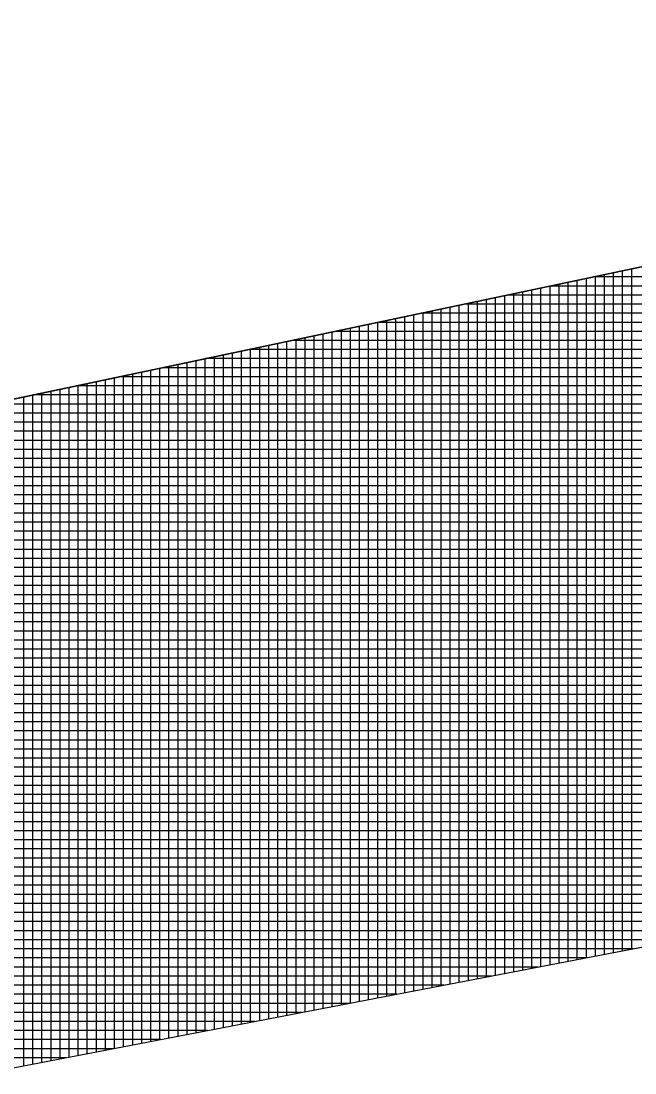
# Model space of a CAD drawing. Extents: x -565346 to -564154, y -1097386 to -1095620.
# Drawn here: x -564724.32 to -564710.79, y -1095773.71 to -1095750.54 of the extents above; entities that cross this region are included whole.
import ezdxf

# ---------------------------------------------------------------- set-up
doc = ezdxf.new("R2010")
doc.units = 0
for name, color, linetype in [('Vrstva 1', 7, 'Continuous'), ('Vrstva 13', 7, 'Continuous'), ('Vrstva 43', 7, 'Continuous')]:
    doc.layers.add(name, color=color, linetype=linetype)

msp = doc.modelspace()

# ---------------------------------------------------------------- linework, layer by layer
at = {"layer": 'Vrstva 1'}
msp.add_line((-564877.52, -1095802.97), (-564694, -1095767.75), dxfattribs=at)
at = {"layer": 'Vrstva 13'}
msp.add_line((-564772.2, -1095768.91), (-564693.31, -1095752.31), dxfattribs=at)
at = {"layer": 'Vrstva 43'}
for p, q in [((-564711.07, -1095756.047), (-564711.07, -1095771.026)), ((-564710.87, -1095756.005), (-564710.87, -1095770.988)), ((-564712.07, -1095756.257), (-564712.07, -1095771.218)), ((-564711.87, -1095756.215), (-564711.87, -1095771.179)), ((-564657.408, -1095756.18), (-564711.702, -1095756.18)), ((-564711.67, -1095756.173), (-564711.67, -1095771.141)), ((-564711.47, -1095756.131), (-564711.47, -1095771.103)), ((-564711.27, -1095756.089), (-564711.27, -1095771.064)), ((-564713.27, -1095756.51), (-564713.27, -1095771.448)), ((-564713.07, -1095756.468), (-564713.07, -1095771.41)), ((-564712.87, -1095756.426), (-564712.87, -1095771.371)), ((-564712.67, -1095756.384), (-564712.67, -1095771.333)), ((-564658.04, -1095756.38), (-564712.652, -1095756.38)), ((-564712.47, -1095756.342), (-564712.47, -1095771.295)), ((-564712.27, -1095756.3), (-564712.27, -1095771.256)), ((-564714.27, -1095756.72), (-564714.27, -1095771.64)), ((-564714.07, -1095756.678), (-564714.07, -1095771.602)), ((-564713.87, -1095756.636), (-564713.87, -1095771.563)), ((-564713.67, -1095756.594), (-564713.67, -1095771.525)), ((-564658.673, -1095756.58), (-564713.603, -1095756.58)), ((-564713.47, -1095756.552), (-564713.47, -1095771.487)), ((-564659.938, -1095756.98), (-564715.504, -1095756.98)), ((-564715.47, -1095756.973), (-564715.47, -1095771.87)), ((-564715.27, -1095756.931), (-564715.27, -1095771.832)), ((-564715.07, -1095756.889), (-564715.07, -1095771.794)), ((-564714.87, -1095756.847), (-564714.87, -1095771.755)), ((-564714.67, -1095756.805), (-564714.67, -1095771.717)), ((-564659.305, -1095756.78), (-564714.553, -1095756.78)), ((-564714.47, -1095756.762), (-564714.47, -1095771.678)), ((-564716.47, -1095757.183), (-564716.47, -1095772.062)), ((-564660.57, -1095757.18), (-564716.454, -1095757.18)), ((-564716.27, -1095757.141), (-564716.27, -1095772.024)), ((-564716.07, -1095757.099), (-564716.07, -1095771.986)), ((-564715.87, -1095757.057), (-564715.87, -1095771.947)), ((-564715.67, -1095757.015), (-564715.67, -1095771.909)), ((-564717.67, -1095757.436), (-564717.67, -1095772.293)), ((-564717.47, -1095757.394), (-564717.47, -1095772.254)), ((-564661.203, -1095757.38), (-564717.405, -1095757.38)), ((-564717.27, -1095757.352), (-564717.27, -1095772.216)), ((-564717.07, -1095757.31), (-564717.07, -1095772.177)), ((-564716.87, -1095757.267), (-564716.87, -1095772.139)), ((-564716.67, -1095757.225), (-564716.67, -1095772.101)), ((-564718.67, -1095757.646), (-564718.67, -1095772.485)), ((-564718.47, -1095757.604), (-564718.47, -1095772.446)), ((-564661.835, -1095757.58), (-564718.355, -1095757.58)), ((-564718.27, -1095757.562), (-564718.27, -1095772.408)), ((-564718.07, -1095757.52), (-564718.07, -1095772.369)), ((-564717.87, -1095757.478), (-564717.87, -1095772.331)), ((-564719.87, -1095757.899), (-564719.87, -1095772.715)), ((-564719.67, -1095757.857), (-564719.67, -1095772.676)), ((-564719.47, -1095757.815), (-564719.47, -1095772.638)), ((-564662.468, -1095757.78), (-564719.306, -1095757.78)), ((-564719.27, -1095757.772), (-564719.27, -1095772.6)), ((-564719.07, -1095757.73), (-564719.07, -1095772.561)), ((-564718.87, -1095757.688), (-564718.87, -1095772.523)), ((-564720.87, -1095758.109), (-564720.87, -1095772.907)), ((-564720.67, -1095758.067), (-564720.67, -1095772.868)), ((-564720.47, -1095758.025), (-564720.47, -1095772.83)), ((-564720.27, -1095757.983), (-564720.27, -1095772.792)), ((-564663.1, -1095757.98), (-564720.256, -1095757.98)), ((-564720.07, -1095757.941), (-564720.07, -1095772.753)), ((-564722.07, -1095758.362), (-564722.07, -1095773.137)), ((-564721.87, -1095758.32), (-564721.87, -1095773.099)), ((-564721.67, -1095758.277), (-564721.67, -1095773.06)), ((-564721.47, -1095758.235), (-564721.47, -1095773.022)), ((-564721.27, -1095758.193), (-564721.27, -1095772.983)), ((-564663.733, -1095758.18), (-564721.207, -1095758.18)), ((-564721.07, -1095758.151), (-564721.07, -1095772.945)), ((-564664.998, -1095758.58), (-564723.108, -1095758.58)), ((-564723.07, -1095758.572), (-564723.07, -1095773.329)), ((-564722.87, -1095758.53), (-564722.87, -1095773.291)), ((-564722.67, -1095758.488), (-564722.67, -1095773.252)), ((-564722.47, -1095758.446), (-564722.47, -1095773.214)), ((-564722.27, -1095758.404), (-564722.27, -1095773.175)), ((-564664.366, -1095758.38), (-564722.157, -1095758.38)), ((-564724.27, -1095758.825), (-564724.27, -1095773.559)), ((-564724.07, -1095758.783), (-564724.07, -1095773.521)), ((-564665.631, -1095758.78), (-564724.058, -1095758.78)), ((-564723.87, -1095758.74), (-564723.87, -1095773.482)), ((-564723.67, -1095758.698), (-564723.67, -1095773.444)), ((-564723.47, -1095758.656), (-564723.47, -1095773.406)), ((-564723.27, -1095758.614), (-564723.27, -1095773.367)), ((-564666.263, -1095758.98), (-564725.009, -1095758.98)), ((-564666.896, -1095759.18), (-564725.959, -1095759.18)), ((-564667.528, -1095759.38), (-564726.91, -1095759.38)), ((-564668.161, -1095759.58), (-564727.86, -1095759.58)), ((-564669.426, -1095759.98), (-564729.761, -1095759.98)), ((-564668.793, -1095759.78), (-564728.811, -1095759.78)), ((-564670.058, -1095760.18), (-564730.711, -1095760.18)), ((-564670.691, -1095760.38), (-564731.662, -1095760.38)), ((-564671.323, -1095760.58), (-564732.612, -1095760.58)), ((-564671.956, -1095760.78), (-564733.563, -1095760.78)), ((-564672.589, -1095760.98), (-564734.513, -1095760.98)), ((-564673.854, -1095761.38), (-564736.414, -1095761.38)), ((-564673.221, -1095761.18), (-564735.464, -1095761.18)), ((-564674.486, -1095761.58), (-564737.365, -1095761.58)), ((-564675.119, -1095761.78), (-564738.315, -1095761.78)), ((-564675.751, -1095761.98), (-564739.266, -1095761.98)), ((-564676.384, -1095762.18), (-564740.216, -1095762.18)), ((-564677.016, -1095762.38), (-564741.167, -1095762.38)), ((-564677.649, -1095762.58), (-564742.117, -1095762.58)), ((-564678.914, -1095762.98), (-564744.018, -1095762.98)), ((-564678.281, -1095762.78), (-564743.068, -1095762.78)), ((-564679.546, -1095763.18), (-564744.969, -1095763.18)), ((-564680.179, -1095763.38), (-564745.919, -1095763.38)), ((-564680.812, -1095763.58), (-564746.87, -1095763.58)), ((-564681.444, -1095763.78), (-564747.82, -1095763.78)), ((-564682.077, -1095763.98), (-564748.771, -1095763.98)), ((-564683.342, -1095764.38), (-564750.672, -1095764.38)), ((-564682.709, -1095764.18), (-564749.721, -1095764.18)), ((-564683.974, -1095764.58), (-564751.622, -1095764.58)), ((-564684.607, -1095764.78), (-564752.573, -1095764.78)), ((-564685.239, -1095764.98), (-564753.523, -1095764.98)), ((-564685.872, -1095765.18), (-564754.474, -1095765.18)), ((-564686.504, -1095765.38), (-564755.424, -1095765.38)), ((-564687.769, -1095765.78), (-564757.325, -1095765.78)), ((-564687.137, -1095765.58), (-564756.374, -1095765.58)), ((-564688.402, -1095765.98), (-564758.275, -1095765.98)), ((-564689.035, -1095766.18), (-564759.226, -1095766.18)), ((-564689.667, -1095766.38), (-564760.176, -1095766.38)), ((-564690.3, -1095766.58), (-564761.127, -1095766.58)), ((-564690.932, -1095766.78), (-564762.077, -1095766.78)), ((-564691.565, -1095766.98), (-564763.028, -1095766.98)), ((-564692.83, -1095767.38), (-564764.929, -1095767.38)), ((-564692.197, -1095767.18), (-564763.978, -1095767.18)), ((-564693.462, -1095767.58), (-564765.879, -1095767.58)), ((-564694.156, -1095767.78), (-564766.83, -1095767.78)), ((-564695.198, -1095767.98), (-564767.78, -1095767.98)), ((-564696.241, -1095768.18), (-564768.731, -1095768.18)), ((-564697.283, -1095768.38), (-564769.681, -1095768.38)), ((-564699.367, -1095768.78), (-564771.582, -1095768.78)), ((-564698.325, -1095768.58), (-564770.632, -1095768.58)), ((-564700.409, -1095768.98), (-564772.592, -1095768.98)), ((-564701.451, -1095769.18), (-564773.71, -1095769.18)), ((-564702.493, -1095769.38), (-564774.829, -1095769.38)), ((-564703.536, -1095769.58), (-564775.947, -1095769.58)), ((-564704.578, -1095769.78), (-564777.066, -1095769.78)), ((-564706.662, -1095770.18), (-564779.303, -1095770.18)), ((-564705.62, -1095769.98), (-564778.185, -1095769.98)), ((-564707.704, -1095770.38), (-564780.422, -1095770.38)), ((-564708.746, -1095770.58), (-564781.54, -1095770.58)), ((-564709.788, -1095770.78), (-564782.659, -1095770.78)), ((-564710.83, -1095770.98), (-564783.778, -1095770.98)), ((-564711.873, -1095771.18), (-564784.896, -1095771.18)), ((-564713.957, -1095771.58), (-564787.133, -1095771.58)), ((-564712.915, -1095771.38), (-564786.015, -1095771.38)), ((-564714.999, -1095771.78), (-564788.252, -1095771.78)), ((-564716.041, -1095771.98), (-564789.371, -1095771.98)), ((-564717.083, -1095772.18), (-564790.489, -1095772.18)), ((-564718.125, -1095772.38), (-564791.608, -1095772.38)), ((-564719.168, -1095772.58), (-564792.726, -1095772.58)), ((-564720.21, -1095772.78), (-564793.845, -1095772.78)), ((-564722.294, -1095773.18), (-564796.082, -1095773.18)), ((-564721.252, -1095772.98), (-564794.964, -1095772.98)), ((-564723.336, -1095773.38), (-564797.201, -1095773.38))]:
    msp.add_line(p, q, dxfattribs=at)
msp.add_lwpolyline([(-564584.17, -1095730.99), (-564361.01, -1095672.63), (-564329.81, -1095662.26), (-564326.21, -1095642.73), (-564394.52, -1095662.95), (-564454.33, -1095677.56), (-564516.6, -1095690.89), (-564574.04, -1095705.03), (-564590.74, -1095715.12), (-564631.48, -1095731.18), (-564693.31, -1095752.31), (-564772.2, -1095768.91), (-564879.81, -1095788.15), (-565039.47, -1095811.86), (-565040.85, -1095849.94), (-565025.81, -1095848.33), (-565025.24, -1095824.91), (-564877.52, -1095802.97), (-564694, -1095767.75), (-564603.8, -1095739.23), (-564594.74, -1095734.52)], close=True, dxfattribs=at)

doc.saveas('drawing.dxf')
